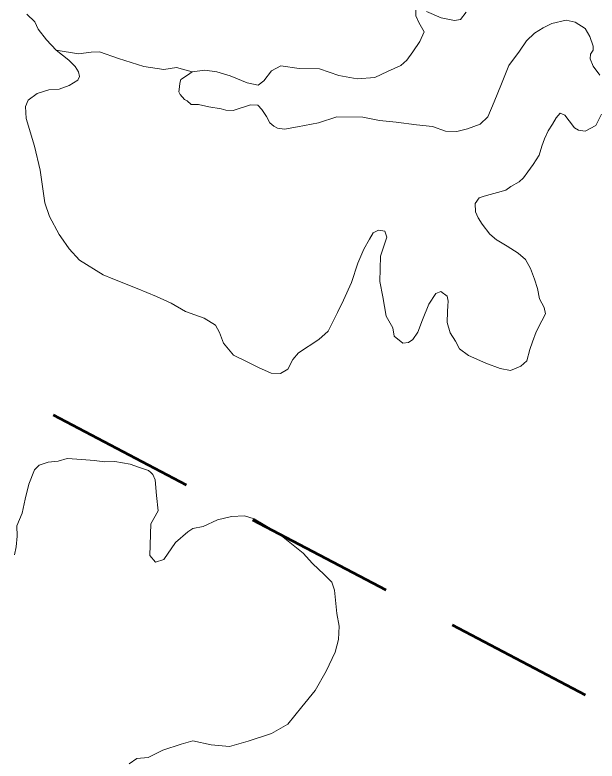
# Model space of a CAD drawing. Extents: x -1643653 to 4543381, y 1624270 to 13878484.
# Drawn here: x 754823 to 757147, y 8933088 to 8936065 of the extents above; entities that cross this region are included whole.
import ezdxf

# ---------------------------------------------------------------- set-up
doc = ezdxf.new("R2010")
doc.units = 0
doc.header["$LTSCALE"] = 200
doc.linetypes.add('MEDIUM_DASHED', pattern=[4.5, 3, -1.5])
for name, color, linetype, lineweight in [('1', 7, 'Continuous', 13), ('27', 7, 'Continuous', 53), ('29', 7, 'Continuous', 13)]:
    doc.layers.add(name, color=color, linetype=linetype, lineweight=lineweight)

msp = doc.modelspace()

# ---------------------------------------------------------------- linework, layer by layer
at = {"layer": '1', "lineweight": 25}
msp.add_spline([(814781, 9009175.5), (814787.2, 9009173.4), (814796.9, 9009173.4), (814799.4, 9009172.4), (814805.1, 9009174.5), (814805.6, 9009176.5), (814811.7, 9009179.5), (814811.7, 9009179.5), (814801.5, 9009181), (814790.7, 9009181.5), (814784.1, 9009183.1), (814777.4, 9009185.1), (814778.4, 9009175.5)], degree=3, dxfattribs=at)
at = {"layer": '27', "linetype": 'MEDIUM_DASHED'}
msp.add_line((754179.1, 8934889), (757256.9, 8933270.8), dxfattribs=at)
at = {"layer": '29'}
for points in [[(755006.7, 8935179.8), (755000.5, 8935188.7), (754961, 8935260.8), (754942.7, 8935316.3), (754924.5, 8935446.6), (754901.6, 8935541.5), (754867.7, 8935651.5), (754866, 8935699.7), (754876.2, 8935725.3), (754912, 8935752.4), (754958.5, 8935766.9), (755000.1, 8935769.8), (755040.1, 8935783.2), (755074.3, 8935805.1), (755081.1, 8935819.8), (755077.5, 8935838.6), (755063.5, 8935859.2), (755038.8, 8935884.8), (754988.5, 8935925.2), (754949, 8935966.6), (754916.5, 8936008.9), (754902.7, 8936037.5), (754871.2, 8936069)], [(755006.7, 8935179.8), (755000.5, 8935188.7), (754961, 8935260.8), (754942.7, 8935316.3), (754924.5, 8935446.6), (754901.6, 8935541.5), (754867.7, 8935651.5), (754866, 8935699.7), (754876.2, 8935725.3), (754912, 8935752.4), (754958.5, 8935766.9), (755000.1, 8935769.8), (755040.1, 8935783.2), (755074.3, 8935805.1), (755081.1, 8935819.8), (755077.5, 8935838.6), (755063.5, 8935859.2), (755038.8, 8935884.8), (754988.5, 8935925.2), (754949, 8935966.6), (754916.5, 8936008.9), (754902.7, 8936037.5), (754871.2, 8936069)], [(756423.8, 8936084), (756423.8, 8936061.5), (756436.3, 8936035.3), (756457.6, 8935997.8), (756440.1, 8935959.1), (756411.3, 8935917.8), (756387.2, 8935885), (756363.5, 8935864.1), (756310.3, 8935839.3), (756259.6, 8935816.3), (756189.2, 8935810.5), (756116.9, 8935823.7), (756038.8, 8935850.8), (755957.5, 8935852), (755885, 8935862), (755847.5, 8935841.7), (755817.4, 8935802.1), (755794.9, 8935784.6), (755750.9, 8935793.9), (755682.1, 8935821.9), (755628.8, 8935838.9), (755581.1, 8935844.6), (755531, 8935838.3), (755512.2, 8935824.6), (755486, 8935808.3), (755481, 8935793.3), (755479.7, 8935778.3), (755477.2, 8935758.4), (755483.5, 8935748.4), (755499.8, 8935728.4), (755511, 8935722.1), (755527.3, 8935708.4), (755556, 8935708.4), (755597.3, 8935698.4)], [(756423.8, 8936084), (756423.8, 8936061.5), (756436.3, 8936035.3), (756457.6, 8935997.8), (756440.1, 8935959.1), (756411.3, 8935917.8), (756387.2, 8935885), (756363.5, 8935864.1), (756310.3, 8935839.3), (756259.6, 8935816.3), (756189.2, 8935810.5), (756116.9, 8935823.7), (756038.8, 8935850.8), (755957.5, 8935852), (755885, 8935862), (755847.5, 8935841.7), (755817.4, 8935802.1), (755794.9, 8935784.6), (755750.9, 8935793.9), (755682.1, 8935821.9), (755628.8, 8935838.9), (755581.1, 8935844.6), (755531, 8935838.3), (755512.2, 8935824.6), (755486, 8935808.3), (755481, 8935793.3), (755479.7, 8935778.3), (755477.2, 8935758.4), (755483.5, 8935748.4), (755499.8, 8935728.4), (755511, 8935722.1), (755527.3, 8935708.4), (755556, 8935708.4), (755597.3, 8935698.4)], [(756625.2, 8936076.5), (756602.7, 8936047.8), (756577.7, 8936042.8), (756525.1, 8936054), (756466.4, 8936079)], [(756625.2, 8936076.5), (756602.7, 8936047.8), (756577.7, 8936042.8), (756525.1, 8936054), (756466.4, 8936079)], [(755597.3, 8935698.4), (755647.3, 8935690.9), (755664.8, 8935685.9), (755694.5, 8935683.8), (755763.7, 8935707.2), (755792.4, 8935705.9), (755808.7, 8935688.4), (755827.4, 8935659.7), (755841.2, 8935634.7), (755857.5, 8935622.2), (755871.2, 8935613.5), (755900, 8935609.7), (755952, 8935618.4), (756035.8, 8935634.7), (756108.3, 8935658.4), (756212.1, 8935657.1), (756278.4, 8935644.7), (756345.9, 8935637.2), (756426, 8935627.2), (756489.8, 8935619.7), (756542.8, 8935601.6), (756587, 8935600.2), (756630.4, 8935611.3), (756680.3, 8935629.6), (756711.5, 8935658.4), (756736.5, 8935718.3), (756766.2, 8935790.2), (756795.7, 8935864), (756837, 8935920.2), (756865.8, 8935962.6), (756897.5, 8935993.2), (756932.2, 8936013.7), (756967.3, 8936031.8), (757024.6, 8936045.1), (757059.7, 8936036.3), (757099.7, 8936011.3), (757118.4, 8935978.9), (757132.2, 8935940.2), (757132.2, 8935925.2), (757120.9, 8935908.9), (757119.7, 8935890.2), (757132.2, 8935861.5), (757158.5, 8935825.7)], [(755597.3, 8935698.4), (755647.3, 8935690.9), (755664.8, 8935685.9), (755694.5, 8935683.8), (755763.7, 8935707.2), (755792.4, 8935705.9), (755808.7, 8935688.4), (755827.4, 8935659.7), (755841.2, 8935634.7), (755857.5, 8935622.2), (755871.2, 8935613.5), (755900, 8935609.7), (755952, 8935618.4), (756035.8, 8935634.7), (756108.3, 8935658.4), (756212.1, 8935657.1), (756278.4, 8935644.7), (756345.9, 8935637.2), (756426, 8935627.2), (756489.8, 8935619.7), (756542.8, 8935601.6), (756587, 8935600.2), (756630.4, 8935611.3), (756680.3, 8935629.6), (756711.5, 8935658.4), (756736.5, 8935718.3), (756766.2, 8935790.2), (756795.7, 8935864), (756837, 8935920.2), (756865.8, 8935962.6), (756897.5, 8935993.2), (756932.2, 8936013.7), (756967.3, 8936031.8), (757024.6, 8936045.1), (757059.7, 8936036.3), (757099.7, 8936011.3), (757118.4, 8935978.9), (757132.2, 8935940.2), (757132.2, 8935925.2), (757120.9, 8935908.9), (757119.7, 8935890.2), (757132.2, 8935861.5), (757158.5, 8935825.7)], [(754988.5, 8935925.2), (755076.7, 8935910.3), (755127.3, 8935916.5), (755160.3, 8935917.6), (755236.6, 8935891.9), (755338.5, 8935859.6), (755417.8, 8935847.3), (755467.9, 8935856.2), (755531, 8935838.3)], [(757164.7, 8935669.6), (757142.2, 8935624.6), (757099.7, 8935602.2), (757073.4, 8935605.9), (757057.2, 8935614.7), (757035.9, 8935643.4), (757018.4, 8935665.9), (756999.6, 8935673.3), (756983.4, 8935654.6), (756969.6, 8935629.6), (756952.1, 8935603.4), (756937.1, 8935570.9), (756926.9, 8935542), (756916.7, 8935506.1), (756892.4, 8935469.1), (756871.4, 8935439.7), (756853.1, 8935414.9), (756836.9, 8935399.9), (756803.1, 8935381.2), (756783.1, 8935366.2), (756749.3, 8935357.4), (756720.6, 8935348.7), (756696.8, 8935342.4), (756676.8, 8935336.2), (756660.5, 8935312.5), (756661.8, 8935280), (756673, 8935256.3), (756688, 8935230), (756719.3, 8935191.3), (756746.2, 8935167.9)], [(757164.7, 8935669.6), (757142.2, 8935624.6), (757099.7, 8935602.2), (757073.4, 8935605.9), (757057.2, 8935614.7), (757035.9, 8935643.4), (757018.4, 8935665.9), (756999.6, 8935673.3), (756983.4, 8935654.6), (756969.6, 8935629.6), (756952.1, 8935603.4), (756937.1, 8935570.9), (756926.9, 8935542), (756916.7, 8935506.1), (756892.4, 8935469.1), (756871.4, 8935439.7), (756853.1, 8935414.9), (756836.9, 8935399.9), (756803.1, 8935381.2), (756783.1, 8935366.2), (756749.3, 8935357.4), (756720.6, 8935348.7), (756696.8, 8935342.4), (756676.8, 8935336.2), (756660.5, 8935312.5), (756661.8, 8935280), (756673, 8935256.3), (756688, 8935230), (756719.3, 8935191.3), (756746.2, 8935167.9)], [(756305.1, 8935170.9), (756307.8, 8935179.2), (756299.6, 8935202.4), (756275.1, 8935207.1), (756253, 8935196.6), (756238.8, 8935171.4)], [(756305.1, 8935170.9), (756307.8, 8935179.2), (756299.6, 8935202.4), (756275.1, 8935207.1), (756253, 8935196.6), (756238.8, 8935171.4)], [(756238.8, 8935171.4), (756215.7, 8935130.3), (756192.8, 8935075), (756167.4, 8934998.5), (756134.4, 8934927.8), (756111.1, 8934877.9), (756073.3, 8934804.1), (756036.8, 8934769.8), (755955.8, 8934716.8), (755933.4, 8934690.7), (755913.2, 8934652.5), (755883.1, 8934635), (755846.1, 8934635.5), (755795.8, 8934658.4), (755752.8, 8934680.1), (755695.5, 8934708.6), (755655.7, 8934756.1), (755640.1, 8934798.4), (755623.9, 8934828.2), (755578.7, 8934855.6), (755504.7, 8934881.9), (755447, 8934915.3), (755388.8, 8934941.9), (755311.2, 8934973.4), (755214.3, 8935012.1), (755175.5, 8935029.1), (755081.7, 8935086.9), (755039.9, 8935132), (755006.7, 8935179.8)], [(756238.8, 8935171.4), (756215.7, 8935130.3), (756192.8, 8935075), (756167.4, 8934998.5), (756134.4, 8934927.8), (756111.1, 8934877.9), (756073.3, 8934804.1), (756036.8, 8934769.8), (755955.8, 8934716.8), (755933.4, 8934690.7), (755913.2, 8934652.5), (755883.1, 8934635), (755846.1, 8934635.5), (755795.8, 8934658.4), (755752.8, 8934680.1), (755695.5, 8934708.6), (755655.7, 8934756.1), (755640.1, 8934798.4), (755623.9, 8934828.2), (755578.7, 8934855.6), (755504.7, 8934881.9), (755447, 8934915.3), (755388.8, 8934941.9), (755311.2, 8934973.4), (755214.3, 8935012.1), (755175.5, 8935029.1), (755081.7, 8935086.9), (755039.9, 8935132), (755006.7, 8935179.8)], [(756746.2, 8935167.9), (756748.1, 8935166.3), (756788.7, 8935142.5), (756832.3, 8935114.8), (756861.9, 8935089.8), (756881.6, 8935053.4), (756897.1, 8935010.9), (756909.3, 8934973.9), (756916.9, 8934933.2), (756935.8, 8934898.3), (756941.8, 8934872.8), (756926.3, 8934845.1), (756904.8, 8934801), (756889.8, 8934761.3), (756878.3, 8934730.8), (756867.4, 8934684.8), (756842.7, 8934663.9), (756802.1, 8934646.6), (756760, 8934654.4), (756703.5, 8934675.4), (756634.3, 8934707.1), (756598.1, 8934733.7), (756581.5, 8934764.3), (756560.3, 8934796.8), (756549, 8934838), (756550.3, 8934881.7), (756551.5, 8934904.2), (756552.8, 8934922.9), (756549, 8934942.9), (756524, 8934961.6), (756504, 8934954.1), (756475.2, 8934911.7), (756450.2, 8934849.2), (756431.4, 8934799.3), (756411.4, 8934770.5), (756393.9, 8934758), (756371.4, 8934755.5), (756337.6, 8934784.3), (756331.4, 8934816.7), (756305.1, 8934863), (756291.4, 8934940.4), (756279.8, 8935001.7), (756283.3, 8935103.5), (756305.1, 8935170.9)], [(756746.2, 8935167.9), (756748.1, 8935166.3), (756788.7, 8935142.5), (756832.3, 8935114.8), (756861.9, 8935089.8), (756881.6, 8935053.4), (756897.1, 8935010.9), (756909.3, 8934973.9), (756916.9, 8934933.2), (756935.8, 8934898.3), (756941.8, 8934872.8), (756926.3, 8934845.1), (756904.8, 8934801), (756889.8, 8934761.3), (756878.3, 8934730.8), (756867.4, 8934684.8), (756842.7, 8934663.9), (756802.1, 8934646.6), (756760, 8934654.4), (756703.5, 8934675.4), (756634.3, 8934707.1), (756598.1, 8934733.7), (756581.5, 8934764.3), (756560.3, 8934796.8), (756549, 8934838), (756550.3, 8934881.7), (756551.5, 8934904.2), (756552.8, 8934922.9), (756549, 8934942.9), (756524, 8934961.6), (756504, 8934954.1), (756475.2, 8934911.7), (756450.2, 8934849.2), (756431.4, 8934799.3), (756411.4, 8934770.5), (756393.9, 8934758), (756371.4, 8934755.5), (756337.6, 8934784.3), (756331.4, 8934816.7), (756305.1, 8934863), (756291.4, 8934940.4), (756279.8, 8935001.7), (756283.3, 8935103.5), (756305.1, 8935170.9)], [(755279.3, 8933077.5), (755310.4, 8933099.4), (755355.2, 8933102.5), (755414.3, 8933132), (755487.1, 8933156.2), (755533.4, 8933169.9), (755606.1, 8933153.6), (755680.4, 8933146), (755754.7, 8933167.9), (755847.2, 8933199), (755912.5, 8933235.4), (755968.3, 8933304.7), (756022.3, 8933369.5), (756066.3, 8933446.8), (756101.6, 8933522.7), (756115.2, 8933574.2), (756117.4, 8933627.2), (756108.3, 8933677.9), (756098.5, 8933770.9), (756088.6, 8933802.8), (756057.5, 8933832.3), (756011.2, 8933876.2), (755974.1, 8933917.9), (755894.1, 8933982), (755850.1, 8934012.3), (755778.8, 8934055.5), (755739.4, 8934067.6), (755687.8, 8934063.8), (755632.5, 8934050.9), (755574.3, 8934024.8), (755534.1, 8934016.5), (755513.7, 8934003.6), (755464.5, 8933960.8), (755418.1, 8933893), (755384.7, 8933881.7), (755362, 8933908.9), (755366.5, 8934035.4), (755394.5, 8934086.9), (755388.5, 8934148.1), (755383.2, 8934210.2), (755373.3, 8934232.1), (755366.5, 8934239.7), (755355.9, 8934248), (755321, 8934260.1), (755283.5, 8934272.5), (755222.1, 8934283.1), (755181.9, 8934282.4), (755140.2, 8934287.7), (755090.1, 8934291.5), (755031.7, 8934295.2), (754995.3, 8934285.4), (754955.9, 8934281.6), (754919.5, 8934268.8), (754901.1, 8934249.9), (754879.1, 8934193.2), (754864.4, 8934132.9), (754852.1, 8934077.8), (754830.8, 8934027.1), (754832.4, 8933986.2), (754827.8, 8933943), (754821, 8933911.2)], [(755279.3, 8933077.5), (755310.4, 8933099.4), (755355.2, 8933102.5), (755414.3, 8933132), (755487.1, 8933156.2), (755533.4, 8933169.9), (755606.1, 8933153.6), (755680.4, 8933146), (755754.7, 8933167.9), (755847.2, 8933199), (755912.5, 8933235.4), (755968.3, 8933304.7), (756022.3, 8933369.5), (756066.3, 8933446.8), (756101.6, 8933522.7), (756115.2, 8933574.2), (756117.4, 8933627.2), (756108.3, 8933677.9), (756098.5, 8933770.9), (756088.6, 8933802.8), (756057.5, 8933832.3), (756011.2, 8933876.2), (755974.1, 8933917.9), (755894.1, 8933982), (755850.1, 8934012.3), (755778.8, 8934055.5), (755739.4, 8934067.6), (755687.8, 8934063.8), (755632.5, 8934050.9), (755574.3, 8934024.8), (755534.1, 8934016.5), (755513.7, 8934003.6), (755464.5, 8933960.8), (755418.1, 8933893), (755384.7, 8933881.7), (755362, 8933908.9), (755366.5, 8934035.4), (755394.5, 8934086.9), (755388.5, 8934148.1), (755383.2, 8934210.2), (755373.3, 8934232.1), (755366.5, 8934239.7), (755355.9, 8934248), (755321, 8934260.1), (755283.5, 8934272.5), (755222.1, 8934283.1), (755181.9, 8934282.4), (755140.2, 8934287.7), (755090.1, 8934291.5), (755031.7, 8934295.2), (754995.3, 8934285.4), (754955.9, 8934281.6), (754919.5, 8934268.8), (754901.1, 8934249.9), (754879.1, 8934193.2), (754864.4, 8934132.9), (754852.1, 8934077.8), (754830.8, 8934027.1), (754832.4, 8933986.2), (754827.8, 8933943), (754821, 8933911.2)]]:
    msp.add_lwpolyline(points, dxfattribs=at)

doc.saveas('drawing.dxf')
